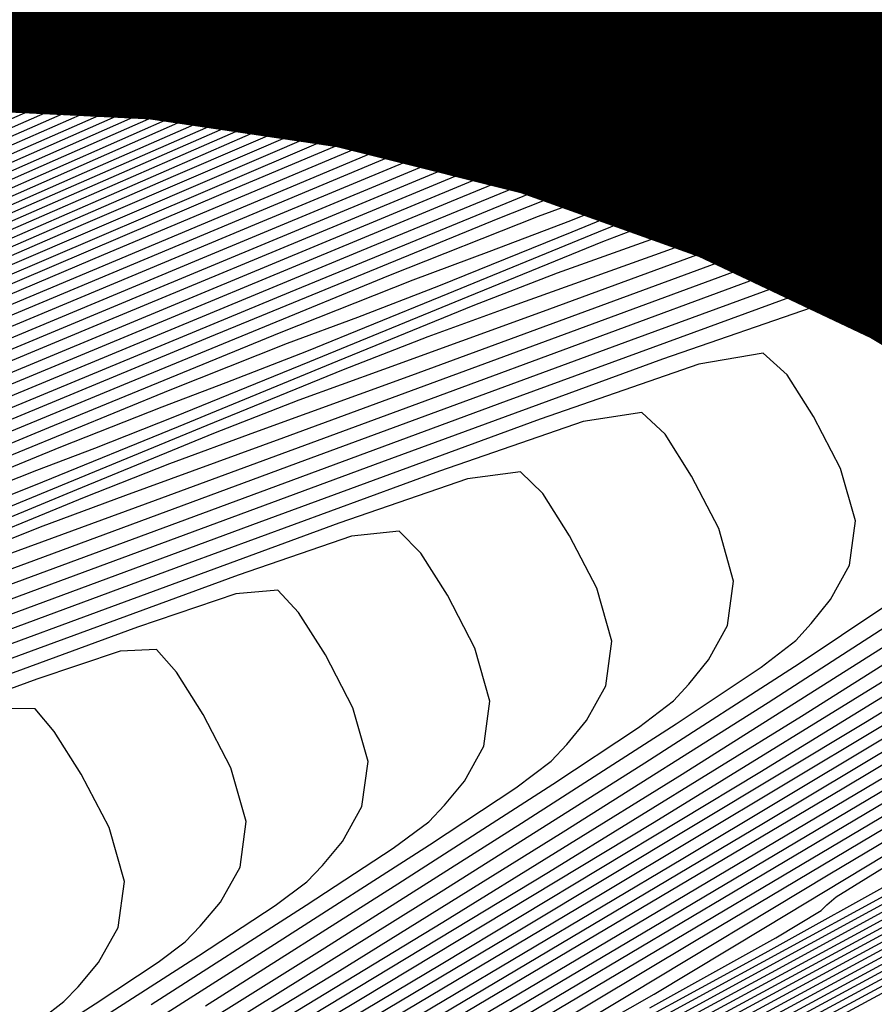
# Model space of a CAD drawing. Extents: x 3249832 to 3255657, y 13789405 to 13793316.
# Tile 405 of 656: x 3254715.19 to 3254718.51, y 13790591.9 to 13790595.73. Entities that reach past the tile are written whole.
import ezdxf

# ---------------------------------------------------------------- set-up
doc = ezdxf.new("R2010")
doc.units = 0
doc.header["$LTSCALE"] = 100
doc.header["$MEASUREMENT"] = 0
for name, color, linetype in [('GRATIO_CON', 10, 'CONTINUOUS'), ('GRATIO_ICON', 7, 'CONTINUOUS'), ('TARGETS_EAST', 7, 'CONTINUOUS')]:
    doc.layers.add(name, color=color, linetype=linetype)

# ---------------------------------------------------------------- blocks, each defined once
blk = doc.blocks.new('Gratio_032316_contours')
at = {"layer": 'GRATIO_CON', "color": 1, "linetype": 'Continuous', "flags": 128}
for points in [[(3254729.3867, 13790601.9249), (3254726.926, 13790600.8474), (3254724.0059, 13790599.565), (3254720.5062, 13790598.0309), (3254716.9917, 13790596.4925), (3254714.199, 13790595.2705), (3254712.6606, 13790594.5966), (3254712.094, 13790594.3478), (3254712.0129, 13790594.312), (3254712.0123, 13790594.3125), (3254712.011, 13790594.3135), (3254712.009, 13790594.3143), (3254711.9683, 13790594.2937), (3254711.6978, 13790594.148), (3254710.9687, 13790593.7529), (3254710.9687, 13790593.7529), (3254709.6666, 13790593.0461), (3254708.1362, 13790592.2132), (3254706.837, 13790591.5019), (3254706.0089, 13790591.0407), (3254705.0153, 13790590.4822), (3254703, 13790589.3596)], [(3254728.8, 13790601.6338), (3254726.3515, 13790600.5616), (3254723.4953, 13790599.307), (3254720.1238, 13790597.829), (3254716.7651, 13790596.3587), (3254714.1065, 13790595.195), (3254712.6433, 13790594.5537), (3254712.1044, 13790594.3166), (3254712.0273, 13790594.2825), (3254712.0265, 13790594.2832), (3254712.0249, 13790594.2845), (3254712.0228, 13790594.2857), (3254711.986, 13790594.2676), (3254711.7444, 13790594.1376), (3254711.0932, 13790593.7848), (3254711.0932, 13790593.7848), (3254709.9307, 13790593.1537), (3254708.5643, 13790592.4101), (3254707.4043, 13790591.775), (3254706.653, 13790591.3566), (3254705.6817, 13790590.8115), (3254703.6541, 13790589.6833)], [(3254727.6266, 13790601.0515), (3254725.2025, 13790599.99), (3254722.4739, 13790598.7911), (3254719.3589, 13790597.4252), (3254716.312, 13790596.091), (3254713.9215, 13790595.0442), (3254712.6087, 13790594.4678), (3254712.1253, 13790594.2544), (3254712.0561, 13790594.2234), (3254712.0547, 13790594.2244), (3254712.0525, 13790594.2265), (3254712.0498, 13790594.2283), (3254712.0498, 13790594.2283), (3254712.0212, 13790594.2151), (3254711.8372, 13790594.1165), (3254711.3423, 13790593.8485), (3254710.4587, 13790593.3689), (3254709.4204, 13790592.8038), (3254708.5389, 13790592.3212), (3254707.9411, 13790591.9884), (3254707.0145, 13790591.4702), (3254704.9622, 13790590.3305), (3254701.3338, 13790588.3229)], [(3254729.3892, 13790601.7773), (3254727.0398, 13790600.7603), (3254724.6281, 13790599.7042), (3254721.9633, 13790598.5332), (3254718.9765, 13790597.2233), (3254716.0854, 13790595.9571), (3254713.829, 13790594.9687), (3254712.5914, 13790594.4249), (3254712.1358, 13790594.2232), (3254712.0705, 13790594.1939), (3254712.0691, 13790594.1951), (3254712.0666, 13790594.1975), (3254712.0638, 13790594.1998), (3254712.0392, 13790594.189), (3254711.8839, 13790594.1061), (3254711.4669, 13790593.8804), (3254711.4669, 13790593.8804), (3254710.7228, 13790593.4765), (3254709.8485, 13790593.0007), (3254709.1062, 13790592.5943), (3254708.5851, 13790592.3043), (3254707.681, 13790591.7995), (3254705.6162, 13790590.6541), (3254701.9588, 13790588.6311)], [(3254728.8165, 13790601.4922), (3254726.4531, 13790600.4692), (3254724.0536, 13790599.4184), (3254721.4526, 13790598.2752), (3254718.5941, 13790597.0214), (3254715.8588, 13790595.8233), (3254713.7365, 13790594.8933), (3254712.574, 13790594.382), (3254712.1462, 13790594.1921), (3254712.0848, 13790594.1643), (3254712.0829, 13790594.1657), (3254712.08, 13790594.1684), (3254712.0769, 13790594.1711), (3254712.0564, 13790594.1627), (3254711.9301, 13790594.0955), (3254711.5913, 13790593.9122), (3254711.5913, 13790593.9122), (3254710.9868, 13790593.5841), (3254710.2765, 13790593.1975), (3254709.6735, 13790592.8674), (3254709.2292, 13790592.6203), (3254708.3474, 13790592.1289), (3254706.2703, 13790590.9778), (3254702.5839, 13790588.9394)], [(3254725.8664, 13790600.178), (3254723.4791, 13790599.1326), (3254720.9419, 13790598.0173), (3254718.2117, 13790596.8195), (3254715.6322, 13790595.6894), (3254713.644, 13790594.8178), (3254712.5568, 13790594.339), (3254712.157, 13790594.1606), (3254712.1002, 13790594.1338), (3254712.0995, 13790594.134), (3254712.0977, 13790594.1359), (3254712.0955, 13790594.1384), (3254712.0932, 13790594.1407), (3254712.0909, 13790594.1426), (3254712.0888, 13790594.1438), (3254712.0733, 13790594.1369), (3254711.9763, 13790594.085), (3254711.7157, 13790593.944)], [(3254724.693, 13790599.5957), (3254722.3301, 13790598.5609), (3254719.9206, 13790597.5014), (3254717.4469, 13790596.4157), (3254715.179, 13790595.4217), (3254713.459, 13790594.667), (3254712.5222, 13790594.2531), (3254712.1781, 13790594.0981), (3254712.1297, 13790594.0737), (3254712.1295, 13790594.0732), (3254712.128, 13790594.0747), (3254712.1254, 13790594.0773), (3254712.1165, 13790594.0775), (3254712.0747, 13790594.0599), (3254711.968, 13790594.006), (3254711.7806, 13790593.9065), (3254711.5615, 13790593.7882), (3254711.3758, 13790593.6868), (3254711.3758, 13790593.6868), (3254711.1614, 13790593.568), (3254710.3466, 13790593.1169), (3254708.2325, 13790591.9486), (3254704.459, 13790589.8642), (3254700.0222, 13790587.4082)], [(3254726.5259, 13790600.3518), (3254724.1062, 13790599.3046), (3254721.7556, 13790598.2751), (3254719.4099, 13790597.2434), (3254717.0644, 13790596.2138), (3254714.9524, 13790595.2878), (3254713.3665, 13790594.5915), (3254712.5049, 13790594.2102), (3254712.1887, 13790594.0668), (3254712.1445, 13790594.0437), (3254712.1445, 13790594.0428), (3254712.1431, 13790594.044), (3254712.1402, 13790594.0467), (3254712.1348, 13790594.0496), (3254712.121, 13790594.0481), (3254712.0917, 13790594.0371), (3254712.0917, 13790594.0371), (3254712.0437, 13790594.0138), (3254711.9888, 13790593.9849), (3254711.9428, 13790593.9599), (3254711.8053, 13790593.8839)], [(3254728.4581, 13790601.1322), (3254725.9533, 13790600.0668), (3254723.5195, 13790599.0134), (3254721.1811, 13790597.9893), (3254718.8992, 13790596.9855), (3254716.682, 13790596.0119), (3254714.7258, 13790595.154), (3254713.274, 13790594.5161), (3254712.4875, 13790594.1673), (3254712.1986, 13790594.0362), (3254712.1568, 13790594.0159), (3254712.154, 13790594.0172), (3254712.1496, 13790594.0208), (3254712.1454, 13790594.025), (3254712.1454, 13790594.025), (3254712.1424, 13790594.0282), (3254712.1406, 13790594.0302), (3254712.1397, 13790594.0313), (3254712.0294, 13790593.9709), (3254711.2596, 13790593.5459), (3254709.1704, 13790592.3925), (3254705.4322, 13790590.3282), (3254701.0369, 13790587.8958)], [(3254727.9043, 13790600.8552), (3254725.3806, 13790599.7817), (3254722.9328, 13790598.7223), (3254720.6067, 13790597.7035), (3254718.3886, 13790596.7275), (3254716.2996, 13790595.81), (3254714.4992, 13790595.0201), (3254713.1815, 13790594.4407), (3254712.4703, 13790594.1244), (3254712.2093, 13790594.0047), (3254712.1722, 13790593.9853), (3254712.1704, 13790593.9856), (3254712.1669, 13790593.9885), (3254712.1629, 13790593.9927), (3254712.1629, 13790593.9927), (3254712.1592, 13790593.9971), (3254712.1562, 13790594.0008), (3254712.1542, 13790594.0033), (3254712.0466, 13790593.9452), (3254711.2994, 13790593.5325), (3254709.272, 13790592.4126), (3254705.6441, 13790590.4089), (3254701.3784, 13790588.0481)], [(3254729.1474, 13790601.2807), (3254726.7967, 13790600.3012), (3254724.2353, 13790599.2115), (3254721.7594, 13790598.14), (3254719.4577, 13790597.1319), (3254717.3672, 13790596.2116), (3254715.5348, 13790595.4061), (3254714.0461, 13790594.7524), (3254712.9965, 13790594.2898), (3254712.4356, 13790594.0386), (3254712.2297, 13790593.9434), (3254712.1993, 13790593.9293), (3254712.195, 13790593.9336), (3254712.1891, 13790593.9407), (3254712.1839, 13790593.9467), (3254712.1839, 13790593.9467), (3254712.0812, 13790593.8936), (3254711.3791, 13790593.5056), (3254709.4751, 13790592.4528), (3254706.0678, 13790590.5702), (3254702.0613, 13790588.3526)], [(3254728.6107, 13790601.0112), (3254726.2429, 13790600.0242), (3254723.6627, 13790598.9264), (3254721.1727, 13790597.8488), (3254718.8832, 13790596.846), (3254716.8566, 13790595.9536), (3254715.1524, 13790595.2042), (3254713.8195, 13790594.6186), (3254712.9039, 13790594.2144), (3254712.4183, 13790593.9958), (3254712.2402, 13790593.9124), (3254712.2137, 13790593.9002), (3254712.2092, 13790593.9051), (3254712.203, 13790593.913), (3254712.1976, 13790593.9195), (3254712.1976, 13790593.9195), (3254712.0982, 13790593.8681), (3254711.4189, 13790593.4922), (3254709.5766, 13790592.4729), (3254706.2796, 13790590.6509), (3254702.4028, 13790588.5048)], [(3254728.0741, 13790600.7417), (3254725.689, 13790599.7472), (3254723.09, 13790598.6413), (3254720.5859, 13790597.5577), (3254718.3087, 13790596.5602), (3254716.3459, 13790595.6957), (3254714.7699, 13790595.0024), (3254713.5927, 13790594.485), (3254712.811, 13790594.1398), (3254712.4001, 13790593.9549), (3254712.2492, 13790593.8846), (3254712.2264, 13790593.8747), (3254712.222, 13790593.8798), (3254712.216, 13790593.8873), (3254712.2109, 13790593.8932), (3254712.2109, 13790593.8932), (3254712.115, 13790593.8429), (3254711.4587, 13790593.4788), (3254709.6782, 13790592.493), (3254706.4915, 13790590.7315), (3254702.7443, 13790588.6571)], [(3254727.5374, 13790600.4722), (3254725.1352, 13790599.4702), (3254722.5174, 13790598.3563), (3254719.9992, 13790597.2665), (3254717.7342, 13790596.2744), (3254715.8352, 13790595.4377), (3254714.3875, 13790594.8005), (3254713.366, 13790594.3514), (3254712.7181, 13790594.0653), (3254712.3818, 13790593.9141), (3254712.2583, 13790593.8567), (3254712.2392, 13790593.8493), (3254712.2347, 13790593.8544), (3254712.2289, 13790593.8616), (3254712.2242, 13790593.8669), (3254712.2242, 13790593.8669), (3254712.1318, 13790593.8176), (3254711.4985, 13790593.4654), (3254709.7798, 13790592.5131), (3254706.7034, 13790590.8122), (3254703.0858, 13790588.8094)], [(3254728.3201, 13790600.6841), (3254726.4641, 13790599.9332), (3254724.0276, 13790598.9161), (3254721.3721, 13790597.7861), (3254718.8258, 13790596.6842), (3254716.5852, 13790595.7028), (3254714.8139, 13790594.9218), (3254713.6227, 13790594.3967), (3254712.9126, 13790594.0842), (3254712.5323, 13790593.9163), (3254712.3454, 13790593.8323), (3254712.2764, 13790593.801), (3254712.2646, 13790593.7983), (3254712.2603, 13790593.8037), (3254712.2549, 13790593.8102), (3254712.2508, 13790593.8143), (3254712.2508, 13790593.8143), (3254712.1655, 13790593.7672), (3254711.5781, 13790593.4387), (3254709.9829, 13790592.5533), (3254707.1271, 13790590.9735), (3254703.7687, 13790589.1139)], [(3254727.7962, 13790600.4207), (3254725.9274, 13790599.6638), (3254723.4738, 13790598.6391), (3254720.7994, 13790597.501), (3254718.2391, 13790596.3931), (3254716.0108, 13790595.417), (3254714.3032, 13790594.6639), (3254713.2402, 13790594.1949), (3254712.6859, 13790593.9506), (3254712.4394, 13790593.8418), (3254712.3272, 13790593.7915), (3254712.2854, 13790593.7731), (3254712.2774, 13790593.7728), (3254712.273, 13790593.7783), (3254712.2679, 13790593.7845), (3254712.2641, 13790593.788), (3254712.2641, 13790593.788), (3254712.1824, 13790593.742), (3254711.6179, 13790593.4253), (3254710.0844, 13790592.5734), (3254707.339, 13790591.0542), (3254704.1102, 13790589.2662)], [(3254727.2723, 13790600.1574), (3254725.3908, 13790599.3943), (3254722.92, 13790598.3621), (3254720.2268, 13790597.2159), (3254717.6524, 13790596.1019), (3254715.4363, 13790595.1312), (3254713.7925, 13790594.4059), (3254712.8578, 13790593.993), (3254712.4592, 13790593.817), (3254712.3465, 13790593.7673), (3254712.309, 13790593.7506), (3254712.2944, 13790593.7453), (3254712.2901, 13790593.7474), (3254712.2858, 13790593.753), (3254712.2809, 13790593.7588), (3254712.2774, 13790593.7617), (3254712.2774, 13790593.7617), (3254712.1992, 13790593.7168), (3254711.6576, 13790593.4119), (3254710.186, 13790592.5935), (3254707.5508, 13790591.1348), (3254704.4517, 13790589.4184), (3254701.8214, 13790587.9539)], [(3254727.8072, 13790600.2934), (3254726.7484, 13790599.8941), (3254724.8561, 13790599.1257), (3254722.3819, 13790598.0921), (3254719.7073, 13790596.9544), (3254717.1838, 13790595.8632), (3254715.044, 13790594.9278), (3254713.4912, 13790594.2469), (3254712.6507, 13790593.8829), (3254712.338, 13790593.7523), (3254712.2908, 13790593.7353), (3254712.2908, 13790593.7353), (3254712.2161, 13790593.6915), (3254711.6974, 13790593.3986), (3254710.2876, 13790592.6136), (3254707.7627, 13790591.2155), (3254704.7932, 13790589.5707), (3254702.2728, 13790588.1673)], [(3254711.0342, 13790588.2107), (3254712.848, 13790589.0282), (3254713.8626, 13790589.4836), (3254714.2375, 13790589.6496), (3254714.2922, 13790589.6718), (3254714.293, 13790589.6713), (3254714.2932, 13790589.672), (3254714.293, 13790589.6734), (3254714.3639, 13790589.7134), (3254714.8627, 13790589.9839), (3254716.2175, 13790590.7153), (3254718.6422, 13790592.0233), (3254721.4936, 13790593.5648), (3254723.9139, 13790594.8821), (3254725.2601, 13790595.6311), (3254725.7478, 13790595.9238), (3254725.8071, 13790595.9858), (3254725.8329, 13790596.0265), (3254726.0783, 13790596.1906), (3254726.7608, 13790596.6063), (3254728.0035, 13790597.3473)], [(3254727.2696, 13790599.9349), (3254726.7726, 13790599.7752), (3254725.7006, 13790599.3675), (3254723.7906, 13790598.5902), (3254721.3374, 13790597.5659), (3254718.7749, 13790596.4783), (3254716.4834, 13790595.4901), (3254714.6282, 13790594.6806), (3254713.3211, 13790594.1082), (3254712.6186, 13790593.805), (3254712.357, 13790593.6966), (3254712.3175, 13790593.6822), (3254712.3175, 13790593.6822), (3254712.2498, 13790593.6409), (3254711.777, 13790593.3718), (3254710.4907, 13790592.6538), (3254708.1864, 13790591.3768), (3254705.4761, 13790589.8752), (3254703.1757, 13790588.5943)], [(3254711.2368, 13790588.3277), (3254712.9321, 13790589.0915), (3254713.8805, 13790589.5167), (3254714.2311, 13790589.6714), (3254714.2825, 13790589.6917), (3254714.2833, 13790589.691), (3254714.2835, 13790589.6916), (3254714.2832, 13790589.6932), (3254714.3505, 13790589.7321), (3254714.8263, 13790589.9911), (3254716.1192, 13790590.69), (3254718.4336, 13790591.9389), (3254721.1552, 13790593.4105), (3254723.4655, 13790594.6679), (3254724.7505, 13790595.3829), (3254725.216, 13790595.6623), (3254725.2727, 13790595.7215), (3254725.2992, 13790595.7614), (3254725.5467, 13790595.9259), (3254726.2342, 13790596.344), (3254727.4856, 13790597.0898)], [(3254727.0807, 13790599.7752), (3254726.7549, 13790599.6786), (3254726.2553, 13790599.5161), (3254725.1767, 13790599.1041), (3254723.2579, 13790598.3224), (3254720.8151, 13790597.3029), (3254718.3087, 13790596.2403), (3254716.1333, 13790595.3034), (3254714.4209, 13790594.5562), (3254713.238, 13790594.0364), (3254712.6066, 13790593.7608), (3254712.3723, 13790593.6619), (3254712.3364, 13790593.6517), (3254712.3332, 13790593.6561), (3254712.3307, 13790593.6587), (3254712.3297, 13790593.6577), (3254712.3297, 13790593.6577), (3254712.2663, 13790593.6163), (3254711.8167, 13790593.3585), (3254710.5922, 13790592.6739), (3254708.3983, 13790591.4575), (3254705.8176, 13790590.0275), (3254703.6272, 13790588.8077)], [(3254711.4395, 13790588.4447), (3254713.0162, 13790589.1548), (3254713.8984, 13790589.5498), (3254714.2247, 13790589.6931), (3254714.2727, 13790589.7115), (3254714.2736, 13790589.7106), (3254714.2738, 13790589.7113), (3254714.2733, 13790589.7131), (3254714.3371, 13790589.7508), (3254714.7899, 13790589.9983), (3254716.0209, 13790590.6647), (3254718.2249, 13790591.8545), (3254720.8169, 13790593.2562), (3254723.0171, 13790594.4537), (3254724.241, 13790595.1347), (3254724.6843, 13790595.4008), (3254724.7383, 13790595.4571), (3254724.7655, 13790595.4964), (3254725.0151, 13790595.6612), (3254725.7076, 13790596.0816), (3254726.9676, 13790596.8322), (3254728.5365, 13790597.765)], [(3254727.5778, 13790599.9064), (3254727.0341, 13790599.6935), (3254726.5674, 13790599.5209), (3254726.2401, 13790599.4223), (3254725.738, 13790599.257), (3254724.6527, 13790598.8408), (3254722.7252, 13790598.0547), (3254720.2928, 13790597.0398), (3254717.8425, 13790596.0023), (3254715.783, 13790595.117), (3254714.2124, 13790594.4333), (3254713.151, 13790593.9696), (3254712.5865, 13790593.7271), (3254712.376, 13790593.6409), (3254712.3443, 13790593.6291), (3254712.3443, 13790593.6291), (3254712.2835, 13790593.5903), (3254711.8566, 13790593.345), (3254710.6938, 13790592.694), (3254708.6101, 13790591.5381), (3254706.1591, 13790590.1797), (3254704.0786, 13790589.0212)], [(3254711.6421, 13790588.5617), (3254713.1003, 13790589.2181), (3254713.9163, 13790589.583), (3254714.2181, 13790589.7156), (3254714.262, 13790589.7338), (3254714.3233, 13790589.7689), (3254714.7534, 13790590.0048), (3254715.9226, 13790590.6389), (3254718.0162, 13790591.77), (3254720.4786, 13790593.1018), (3254722.5688, 13790594.2395), (3254723.7314, 13790594.8864), (3254724.1526, 13790595.1392), (3254724.2039, 13790595.1927), (3254724.2319, 13790595.2313), (3254724.4835, 13790595.3964), (3254725.181, 13790595.8192), (3254726.4497, 13790596.5747), (3254728.0292, 13790597.5137)], [(3254727.5381, 13790599.8339), (3254727.0707, 13790599.656), (3254726.5235, 13790599.4412), (3254726.0541, 13790599.2667), (3254725.7253, 13790599.166), (3254725.2207, 13790598.9979), (3254724.1288, 13790598.5775), (3254722.1925, 13790597.787), (3254719.7706, 13790596.7767), (3254717.3762, 13790595.7642), (3254715.4328, 13790594.9304), (3254714.0045, 13790594.3097), (3254713.066, 13790593.9002), (3254712.5704, 13790593.6882), (3254712.3855, 13790593.613), (3254712.3576, 13790593.6025), (3254712.3576, 13790593.6025), (3254712.3004, 13790593.565), (3254711.8964, 13790593.3317), (3254710.7953, 13790592.7141), (3254708.822, 13790591.6188), (3254706.5006, 13790590.332), (3254704.5301, 13790589.2347), (3254703.4347, 13790588.6126)], [(3254710.6116, 13790588.1491), (3254712.0475, 13790588.7957), (3254713.2684, 13790589.3447), (3254713.952, 13790589.6492), (3254714.2052, 13790589.7594), (3254714.2421, 13790589.7746), (3254714.2965, 13790589.807), (3254714.6806, 13790590.0196), (3254715.7261, 13790590.5884), (3254717.5989, 13790591.6012), (3254719.8019, 13790592.7932), (3254721.6721, 13790593.8111), (3254722.7123, 13790594.39), (3254723.0892, 13790594.6161), (3254723.135, 13790594.664), (3254723.1645, 13790594.7011), (3254723.4204, 13790594.867), (3254724.1278, 13790595.2945), (3254725.4139, 13790596.0596), (3254727.0147, 13790597.011), (3254728.5684, 13790597.9409)], [(3254723.081, 13790598.0508), (3254721.127, 13790597.2515), (3254718.726, 13790596.2506), (3254716.4438, 13790595.2882), (3254714.7324, 13790594.5572), (3254713.5887, 13790594.0625), (3254712.8959, 13790593.7616), (3254712.5383, 13790593.6104), (3254712.4044, 13790593.5578), (3254712.384, 13790593.551), (3254712.384, 13790593.551), (3254712.3849, 13790593.5465), (3254712.3876, 13790593.5383), (3254712.3905, 13790593.5298), (3254712.3409, 13790593.495), (3254711.9807, 13790593.2917), (3254711.0007, 13790592.7482)], [(3254710.9539, 13790588.3291), (3254712.2501, 13790588.9128), (3254713.3525, 13790589.408), (3254713.9699, 13790589.6823), (3254714.1988, 13790589.7813), (3254714.2321, 13790589.795), (3254714.2831, 13790589.826), (3254714.6442, 13790590.027), (3254715.6278, 13790590.5632), (3254717.3902, 13790591.5169), (3254719.4636, 13790592.6388), (3254721.2237, 13790593.597), (3254722.2028, 13790594.1417), (3254722.5575, 13790594.3546), (3254722.6006, 13790594.3997), (3254722.6308, 13790594.436), (3254722.8888, 13790594.6023), (3254723.6012, 13790595.0322), (3254724.896, 13790595.8021), (3254726.5075, 13790596.7597), (3254728.0715, 13790597.6957)], [(3254722.5571, 13790597.7875), (3254720.5943, 13790596.9837), (3254718.2038, 13790595.9875), (3254715.9776, 13790595.0502), (3254714.3822, 13790594.3706), (3254713.3809, 13790593.9386), (3254712.8112, 13790593.6914), (3254712.5229, 13790593.5695), (3254712.415, 13790593.527), (3254712.3986, 13790593.5211), (3254712.3996, 13790593.5167), (3254712.4021, 13790593.5091), (3254712.4048, 13790593.5011), (3254712.4048, 13790593.5011), (3254712.3583, 13790593.4683), (3254712.0208, 13790593.2775), (3254711.1023, 13790592.768)], [(3254711.2961, 13790588.5092), (3254712.4528, 13790589.0298), (3254713.4366, 13790589.4712), (3254713.9878, 13790589.7154), (3254714.1923, 13790589.8032), (3254714.2222, 13790589.8154), (3254714.2697, 13790589.8451), (3254714.6078, 13790590.0344), (3254715.5295, 13790590.5379), (3254717.1816, 13790591.4325), (3254719.1252, 13790592.4845), (3254720.7754, 13790593.3828), (3254721.6932, 13790593.8935), (3254722.0257, 13790594.0931), (3254722.0662, 13790594.1353), (3254722.0971, 13790594.1709), (3254722.3572, 13790594.3376), (3254723.0746, 13790594.7698), (3254724.3781, 13790595.5445), (3254726.0003, 13790596.5084), (3254727.5746, 13790597.4506)], [(3254722.0332, 13790597.5242), (3254720.0616, 13790596.716), (3254717.6815, 13790595.7244), (3254715.5114, 13790594.8121), (3254714.032, 13790594.184), (3254713.1731, 13790593.8147), (3254712.7265, 13790593.6211), (3254712.5076, 13790593.5286), (3254712.4256, 13790593.4961), (3254712.4132, 13790593.491), (3254712.4143, 13790593.4867), (3254712.4166, 13790593.4797), (3254712.419, 13790593.4723), (3254712.419, 13790593.4723), (3254712.3757, 13790593.4417), (3254712.0608, 13790593.2634), (3254711.204, 13790592.7878)], [(3254711.6384, 13790588.6892), (3254712.6554, 13790589.1468), (3254713.5205, 13790589.5348), (3254714.0054, 13790589.749), (3254714.1854, 13790589.826), (3254714.2117, 13790589.8368), (3254714.2558, 13790589.865), (3254714.5711, 13790590.0423), (3254715.4311, 13790590.5129), (3254716.9729, 13790591.3482), (3254718.7869, 13790592.3302), (3254720.327, 13790593.1686), (3254721.1837, 13790593.6453), (3254721.494, 13790593.8315), (3254721.5318, 13790593.871), (3254721.5634, 13790593.9058), (3254721.8256, 13790594.0729), (3254722.548, 13790594.5074), (3254723.8602, 13790595.287), (3254725.493, 13790596.2571), (3254727.0777, 13790597.2054), (3254728.3144, 13790597.9592)], [(3254722.6342, 13790597.7024), (3254721.5093, 13790597.2609), (3254719.5289, 13790596.4483), (3254717.1592, 13790595.4614), (3254715.0452, 13790594.5741), (3254713.6819, 13790593.9974), (3254712.9654, 13790593.6909), (3254712.642, 13790593.551), (3254712.4926, 13790593.488), (3254712.4364, 13790593.4667), (3254712.4271, 13790593.4656), (3254712.4261, 13790593.4667), (3254712.426, 13790593.466), (3254712.4268, 13790593.4629), (3254712.4287, 13790593.4573), (3254712.431, 13790593.4503), (3254712.4333, 13790593.4435), (3254712.4333, 13790593.4435), (3254712.3931, 13790593.415), (3254712.1009, 13790593.2493), (3254711.3057, 13790592.8075)], [(3254711.6958, 13790588.7676), (3254712.3229, 13790589.0493), (3254713.0605, 13790589.3812), (3254713.688, 13790589.6626), (3254714.0396, 13790589.818), (3254714.1701, 13790589.874), (3254714.189, 13790589.8825), (3254714.2266, 13790589.9073), (3254714.4967, 13790590.0599), (3254715.2338, 13790590.4636), (3254716.5553, 13790591.1798), (3254718.1102, 13790592.0216), (3254719.4303, 13790592.7402), (3254720.1646, 13790593.1488), (3254720.4306, 13790593.3085), (3254720.463, 13790593.3423), (3254720.496, 13790593.3757), (3254720.7625, 13790593.5434), (3254721.4948, 13790593.9827), (3254722.8243, 13790594.7719), (3254724.4785, 13790595.7544), (3254726.0838, 13790596.715), (3254727.3367, 13790597.4786)], [(3254722.122, 13790597.3717), (3254721.5996, 13790597.1842), (3254720.4615, 13790596.7342), (3254718.4634, 13790595.9128), (3254716.1145, 13790594.9352), (3254714.1123, 13790594.0981), (3254712.9806, 13790593.6242), (3254712.5486, 13790593.4422), (3254712.4719, 13790593.4073), (3254712.4627, 13790593.3986), (3254712.4607, 13790593.3917), (3254712.4619, 13790593.386), (3254712.4619, 13790593.386), (3254712.4279, 13790593.3616), (3254712.181, 13790593.221), (3254711.509, 13790592.8471)], [(3254711.8193, 13790588.8521), (3254712.1568, 13790589.001), (3254712.6652, 13790589.2294), (3254713.2631, 13790589.4984), (3254713.7717, 13790589.7265), (3254714.0568, 13790589.8525), (3254714.1625, 13790589.8981), (3254714.1776, 13790589.9054), (3254714.212, 13790589.9285), (3254714.4595, 13790590.0687), (3254715.1352, 13790590.439), (3254716.3465, 13790591.0956), (3254717.7718, 13790591.8673), (3254718.9819, 13790592.526), (3254719.655, 13790592.9006), (3254719.8989, 13790593.0469), (3254719.9286, 13790593.0779), (3254719.9623, 13790593.1106), (3254720.2309, 13790593.2787), (3254720.9682, 13790593.7204), (3254722.3064, 13790594.5144)], [(3254722.4392, 13790597.4231), (3254721.9479, 13790597.2327), (3254721.6104, 13790597.1167), (3254721.1072, 13790596.9355), (3254720.0215, 13790596.506), (3254718.1173, 13790595.7231), (3254715.8817, 13790594.7929), (3254713.9827, 13790593.9998), (3254712.9212, 13790593.5569), (3254712.5296, 13790593.3945), (3254712.4729, 13790593.3721), (3254712.4722, 13790593.3724), (3254712.472, 13790593.3712), (3254712.4727, 13790593.3678), (3254712.4421, 13790593.344), (3254712.219, 13790593.2127), (3254711.6098, 13790592.8695)], [(3254717.4335, 13790591.713), (3254718.5336, 13790592.3118), (3254719.1455, 13790592.6523), (3254719.3672, 13790592.7854), (3254719.3941, 13790592.8136), (3254719.4286, 13790592.8455), (3254719.6993, 13790593.014), (3254720.4416, 13790593.458), (3254721.7885, 13790594.2568), (3254723.4641, 13790595.2518)], [(3254722.5068, 13790597.403), (3254721.9287, 13790597.1709), (3254721.4346, 13790596.9785), (3254721.0993, 13790596.8619), (3254720.6192, 13790596.6887), (3254719.5964, 13790596.284), (3254717.8041, 13790595.5472), (3254715.6997, 13790594.672), (3254713.9119, 13790593.9261), (3254712.9121, 13790593.5106), (3254712.5426, 13790593.3593), (3254712.4885, 13790593.3395), (3254712.4875, 13790593.3405), (3254712.4872, 13790593.3397), (3254712.4877, 13790593.3367), (3254712.4602, 13790593.3153), (3254712.2595, 13790593.1972), (3254711.7116, 13790592.8887)], [(3254717.0951, 13790591.5587), (3254718.0852, 13790592.0977), (3254718.6359, 13790592.4041), (3254718.8354, 13790592.5238), (3254718.8597, 13790592.5492), (3254718.8949, 13790592.5804), (3254719.1677, 13790592.7493), (3254719.915, 13790593.1956), (3254721.2706, 13790593.9993), (3254722.9568, 13790595.0005)], [(3254727.3499, 13790599.0422), (3254726.7919, 13790598.8668), (3254725.8116, 13790598.5182), (3254724.6621, 13790598.1005), (3254723.6836, 13790597.7483), (3254723.1173, 13790597.5558), (3254722.8065, 13790597.4577), (3254722.4956, 13790597.3483), (3254721.9997, 13790597.1527), (3254721.4181, 13790596.9186), (3254720.9213, 13790596.7243), (3254720.5882, 13790596.6071), (3254720.1312, 13790596.4418), (3254719.1713, 13790596.0621), (3254717.4909, 13790595.3712), (3254715.5177, 13790594.551), (3254713.841, 13790593.8524), (3254712.9027, 13790593.464), (3254712.5553, 13790593.3227), (3254712.5045, 13790593.3028), (3254712.4788, 13790593.2858), (3254712.3001, 13790593.1817), (3254711.8135, 13790592.9079)], [(3254710.6526, 13790588.5097), (3254712.5361, 13790589.311), (3254713.6003, 13790589.7646), (3254714.0192, 13790589.944), (3254714.1067, 13790589.9827), (3254714.1252, 13790589.9923), (3254714.1317, 13790589.9975), (3254714.1318, 13790590.0009), (3254714.1532, 13790590.0168), (3254714.3106, 13790590.1061), (3254714.7405, 13790590.3415), (3254715.5114, 13790590.7592), (3254716.418, 13790591.2508), (3254717.1871, 13790591.6716), (3254717.6537, 13790591.9363), (3254718.0869, 13790592.1972), (3254718.864, 13790592.6662), (3254720.2354, 13790593.4828), (3254721.9424, 13790594.4976), (3254723.5992, 13790595.4892)], [(3254722.1147, 13790597.0652), (3254721.8011, 13790596.9637), (3254721.4871, 13790596.8511), (3254720.9854, 13790596.652), (3254720.397, 13790596.4141), (3254719.8948, 13790596.2158), (3254719.566, 13790596.0976), (3254719.1551, 13790595.9481), (3254718.321, 13790595.6181), (3254716.8644, 13790595.0194), (3254715.1539, 13790594.309), (3254713.6997, 13790593.7052), (3254712.8847, 13790593.3715), (3254712.5816, 13790593.2526), (3254712.5358, 13790593.2387), (3254712.5153, 13790593.2279), (3254712.3812, 13790593.1508), (3254712.0173, 13790592.9462), (3254712.0173, 13790592.9462), (3254711.3653, 13790592.584)], [(3254710.9237, 13790588.6627), (3254712.714, 13790589.4234), (3254713.7035, 13790589.8436), (3254714.0684, 13790589.9979), (3254714.1209, 13790590.0199), (3254714.1211, 13790590.0207), (3254714.1208, 13790590.0224), (3254714.1202, 13790590.025), (3254714.1385, 13790590.0387), (3254714.2733, 13790590.1153), (3254714.6419, 13790590.317), (3254715.3026, 13790590.675), (3254716.0797, 13790591.0964), (3254716.739, 13790591.4571), (3254717.1449, 13790591.6875), (3254717.5578, 13790591.9357), (3254718.3371, 13790592.4045), (3254719.7174, 13790593.2255), (3254721.4352, 13790594.2463), (3254723.1023, 13790595.244)], [(3254722.1892, 13790597.0186), (3254721.6134, 13790596.8199), (3254721.2983, 13790596.7167), (3254720.9828, 13790596.6026), (3254720.4783, 13790596.4017), (3254719.8865, 13790596.1618), (3254719.3815, 13790595.9615), (3254719.0549, 13790595.8428), (3254718.6671, 13790595.7013), (3254717.8959, 13790595.3961), (3254716.5512, 13790594.8435), (3254714.972, 13790594.1881), (3254713.629, 13790593.6316), (3254712.8756, 13790593.3253), (3254712.5947, 13790593.2176), (3254712.5512, 13790593.2066), (3254712.5335, 13790593.1989), (3254712.4217, 13790593.1354), (3254712.1191, 13790592.9654), (3254712.1191, 13790592.9654), (3254711.5773, 13790592.6644)], [(3254711.103, 13790588.7763), (3254712.7854, 13790589.4902), (3254713.715, 13790589.8834), (3254714.0585, 13790590.0267), (3254714.1085, 13790590.046), (3254714.1091, 13790590.0459), (3254714.109, 13790590.0471), (3254714.1085, 13790590.0492), (3254714.1237, 13790590.0606), (3254714.2361, 13790590.1244), (3254714.5432, 13790590.2925), (3254715.0938, 13790590.5908), (3254715.7415, 13790590.942), (3254716.2908, 13790591.2425), (3254716.636, 13790591.4386), (3254717.0288, 13790591.6743), (3254717.8102, 13790592.1428), (3254719.1994, 13790592.9681), (3254720.9279, 13790593.995), (3254722.6053, 13790594.9989)], [(3254722.6931, 13790597.1386), (3254721.691, 13790596.7754), (3254721.1121, 13790596.5745), (3254720.7956, 13790596.4697), (3254720.4786, 13790596.354), (3254719.9712, 13790596.1514), (3254719.376, 13790595.9096), (3254718.8682, 13790595.7073), (3254718.5438, 13790595.588), (3254718.179, 13790595.4544), (3254717.4707, 13790595.1741), (3254716.238, 13790594.6676), (3254714.79, 13790594.0671), (3254713.5582, 13790593.558), (3254712.8665, 13790593.2791), (3254712.6075, 13790593.1826), (3254712.5665, 13790593.1747), (3254712.5515, 13790593.17), (3254712.462, 13790593.12), (3254712.2209, 13790592.9847), (3254712.2209, 13790592.9847), (3254711.7893, 13790592.7447)], [(3254711.2823, 13790588.8899), (3254712.8569, 13790589.557), (3254713.7265, 13790589.9232), (3254714.0483, 13790590.0559), (3254714.0955, 13790590.0734), (3254714.1087, 13790590.081), (3254714.199, 13790590.1322), (3254714.4446, 13790590.2673), (3254714.8851, 13790590.5065), (3254715.4032, 13790590.7876), (3254715.8426, 13790591.028), (3254716.1271, 13790591.1898), (3254716.4997, 13790591.4128), (3254717.2833, 13790591.8811), (3254718.6814, 13790592.7108), (3254720.4207, 13790593.7437), (3254722.1084, 13790594.7537)], [(3254722.2009, 13790596.8981), (3254721.1929, 13790596.5321), (3254720.6108, 13790596.3292), (3254720.2929, 13790596.2227), (3254719.9743, 13790596.1054), (3254719.4641, 13790595.901), (3254718.8654, 13790595.6573), (3254718.355, 13790595.453), (3254718.0327, 13790595.3332), (3254717.691, 13790595.2076), (3254717.0456, 13790594.9521), (3254715.9248, 13790594.4916), (3254714.6081, 13790593.9461), (3254713.4875, 13790593.4844), (3254712.8573, 13790593.2329), (3254712.6204, 13790593.1477), (3254712.5818, 13790593.1427), (3254712.5694, 13790593.1412), (3254712.5024, 13790593.1046), (3254712.3227, 13790593.0039), (3254712.3227, 13790593.0039), (3254712.0012, 13790592.8252), (3254711.6231, 13790592.615)], [(3254711.641, 13790589.117), (3254712.9997, 13790589.6906), (3254713.7496, 13790590.0027), (3254714.0285, 13790590.1133), (3254714.0709, 13790590.125), (3254714.0788, 13790590.1265), (3254714.1244, 13790590.1512), (3254714.2473, 13790590.2187), (3254714.4675, 13790590.3382), (3254714.7266, 13790590.4788), (3254714.9463, 13790590.599), (3254715.1094, 13790590.6922), (3254715.4416, 13790590.8898), (3254716.2294, 13790591.3578), (3254717.6454, 13790592.1961), (3254719.4062, 13790593.2412), (3254721.1146, 13790594.2634), (3254722.448, 13790595.0757)], [(3254718.9658, 13790595.6083), (3254718.4499, 13790595.4004), (3254717.8443, 13790595.1528), (3254717.3284, 13790594.9446), (3254717.0105, 13790594.8236), (3254716.7149, 13790594.7139), (3254716.1953, 13790594.5081), (3254715.2985, 13790594.1396), (3254714.245, 13790593.7029)], [(3254711.8204, 13790589.2306), (3254713.0711, 13790589.7574), (3254713.7611, 13790590.0425), (3254714.0185, 13790590.142), (3254714.0586, 13790590.1507), (3254714.0638, 13790590.1492), (3254714.0871, 13790590.1607), (3254714.1487, 13790590.1943), (3254714.2588, 13790590.2541), (3254714.3883, 13790590.3244), (3254714.4982, 13790590.3845), (3254714.6006, 13790590.4434), (3254714.9126, 13790590.6283), (3254715.7025, 13790591.0961), (3254717.1273, 13790591.9387), (3254718.8989, 13790592.9899), (3254720.6176, 13790594.0182), (3254721.9591, 13790594.8354)], [(3254722.9578, 13790596.9885), (3254721.9302, 13790596.6182), (3254720.7242, 13790596.1766), (3254719.6984, 13790595.8024), (3254719.107, 13790595.5932), (3254718.7847, 13790595.4817), (3254718.4616, 13790595.3597), (3254717.9428, 13790595.15), (3254717.3338, 13790594.9005), (3254716.8151, 13790594.6903), (3254716.4994, 13790594.5688), (3254716.2269, 13790594.467), (3254715.7702, 13790594.2861), (3254714.9853, 13790593.9637), (3254714.0633, 13790593.5816), (3254713.2788, 13790593.2582), (3254712.8378, 13790593.082), (3254712.6714, 13790593.0238), (3254712.6422, 13790593.0246), (3254712.5799, 13790593.0014), (3254712.1833, 13790592.7752), (3254711.1187, 13790592.143)], [(3254710.5346, 13790588.7282), (3254711.9997, 13790589.3442), (3254713.1425, 13790589.8242), (3254713.8143, 13790590.1068), (3254714.3421, 13790590.3675), (3254715.1718, 13790590.8409), (3254716.6082, 13790591.6833), (3254718.3915, 13790592.7388), (3254720.1207, 13790593.773), (3254721.4703, 13790594.5951), (3254722.4167, 13790595.1871)], [(3254718.6057, 13790595.3479), (3254718.282, 13790595.2347), (3254717.9573, 13790595.1112), (3254717.4357, 13790594.8997), (3254716.8232, 13790594.6483), (3254716.3019, 13790594.4361), (3254715.9883, 13790594.314), (3254715.7389, 13790594.2202), (3254715.3451, 13790594.0642), (3254714.6721, 13790593.7877), (3254713.8815, 13790593.4604), (3254713.2087, 13790593.1836), (3254712.8301, 13790593.0336), (3254712.6868, 13790592.9848), (3254712.6611, 13790592.9866), (3254712.6549, 13790592.9965), (3254712.6493, 13790593.0051), (3254712.6452, 13790593.0112), (3254712.6452, 13790593.0112), (3254712.59, 13790592.9824), (3254712.2187, 13790592.7596), (3254711.2126, 13790592.1527)], [(3254710.8404, 13790588.896), (3254712.1788, 13790589.4581), (3254713.2132, 13790589.8922), (3254713.7825, 13790590.1247), (3254713.9958, 13790590.2042), (3254714.0299, 13790590.2095), (3254714.0707, 13790590.2289), (3254714.3424, 13790590.3887), (3254715.0785, 13790590.8241), (3254716.4126, 13790591.613), (3254718.0783, 13790592.6016), (3254719.7096, 13790593.5785), (3254721.0068, 13790594.3698), (3254721.9367, 13790594.952), (3254722.5325, 13790595.3394)], [(3254718.7021, 13790595.316), (3254718.1044, 13790595.1025), (3254717.7793, 13790594.9878), (3254717.4531, 13790594.8626), (3254716.9286, 13790594.6494), (3254716.3127, 13790594.396), (3254715.7886, 13790594.1818), (3254715.4772, 13790594.0593), (3254715.2508, 13790593.9733), (3254714.9199, 13790593.8422)], [(3254711.4522, 13790589.2317), (3254712.5371, 13790589.686), (3254713.3546, 13790590.0281), (3254713.8023, 13790590.2097), (3254713.9703, 13790590.2712), (3254713.9971, 13790590.2754), (3254714.031, 13790590.2938), (3254714.2606, 13790590.4318), (3254714.8845, 13790590.8036), (3254716.019, 13790591.4762), (3254717.4516, 13790592.3277), (3254718.8873, 13790593.1895), (3254720.0799, 13790593.9192), (3254720.9768, 13790594.4819), (3254721.5738, 13790594.8692), (3254721.8868, 13790595.0863), (3254722.012, 13790595.1929)], [(3254718.7552, 13790595.2146), (3254717.7058, 13790594.8295), (3254717.1019, 13790594.6119), (3254716.7738, 13790594.4938), (3254716.4446, 13790594.3655), (3254715.9144, 13790594.1487), (3254715.2916, 13790593.8915), (3254714.762, 13790593.6733)], [(3254715.8222, 13790591.4077), (3254717.1382, 13790592.1908), (3254718.4762, 13790592.995), (3254719.6165, 13790593.6939)], [(3254719.5043, 13790595.4307), (3254718.2629, 13790594.9741), (3254717.2077, 13790594.5863), (3254716.6006, 13790594.3665), (3254716.2711, 13790594.2468), (3254715.9403, 13790594.1169), (3254715.4072, 13790593.8984), (3254714.7811, 13790593.6392)], [(3254715.6255, 13790591.3393), (3254716.8249, 13790592.0539), (3254718.0651, 13790592.8004), (3254719.1531, 13790593.4686)], [(3254719.0191, 13790595.1932), (3254717.7707, 13790594.7336), (3254716.7095, 13790594.343), (3254716.0993, 13790594.1212), (3254715.7683, 13790593.9998), (3254715.4361, 13790593.8683), (3254714.9001, 13790593.648), (3254714.2705, 13790593.387), (3254713.7355, 13790593.1649), (3254713.4327, 13790593.0401), (3254713.2987, 13790592.9859), (3254713.2194, 13790592.9542), (3254713.1061, 13790592.908), (3254712.9722, 13790592.8548), (3254712.856, 13790592.8132), (3254712.787, 13790592.7967), (3254712.7569, 13790592.7981), (3254712.748, 13790592.8053), (3254712.748, 13790592.8053), (3254712.7066, 13790592.7852), (3254712.4351, 13790592.621), (3254711.6995, 13790592.175)], [(3254715.4286, 13790591.271), (3254716.5115, 13790591.9169), (3254717.654, 13790592.6059), (3254718.6896, 13790593.2434)], [(3254718.5339, 13790594.9557), (3254717.2784, 13790594.4931), (3254716.2114, 13790594.0998), (3254715.598, 13790593.8759), (3254715.2654, 13790593.7527), (3254714.931, 13790593.6194), (3254714.3908, 13790593.3972), (3254713.7553, 13790593.1356), (3254713.2132, 13790592.9162), (3254713.2132, 13790592.9162), (3254712.9064, 13790592.7999), (3254712.7889, 13790592.764), (3254712.7679, 13790592.7652), (3254712.7298, 13790592.7461), (3254712.4784, 13790592.5933), (3254711.7969, 13790592.1795)], [(3254715.8847, 13790591.6431), (3254716.8318, 13790592.2169), (3254717.7627, 13790592.7928), (3254718.577, 13790593.3066)], [(3254718.6444, 13790594.8755), (3254717.5636, 13790594.4807), (3254716.294, 13790594.0122), (3254715.2151, 13790593.6133), (3254714.602, 13790593.3879), (3254714.3125, 13790593.2806), (3254714.0999, 13790593.1962), (3254713.7777, 13790593.0634), (3254713.3992, 13790592.9059), (3254713.0779, 13790592.7711), (3254712.8985, 13790592.695), (3254712.8319, 13790592.6674), (3254712.8204, 13790592.6662), (3254712.8162, 13790592.6726), (3254712.8112, 13790592.6803), (3254712.8075, 13790592.6856), (3254712.8075, 13790592.6856), (3254712.776, 13790592.6681), (3254712.5649, 13790592.5379), (3254711.9917, 13790592.1884), (3254710.9647, 13790591.5666)], [(3254715.5714, 13790591.5062), (3254716.4206, 13790592.0224), (3254717.2993, 13790592.5675), (3254718.097, 13790593.0715), (3254718.6976, 13790593.4585)], [(3254718.7786, 13790594.852), (3254718.1652, 13790594.6407), (3254717.0784, 13790594.2432), (3254715.8017, 13790593.7717), (3254714.7169, 13790593.3701), (3254714.104, 13790593.144), (3254713.8361, 13790593.0446), (3254713.6844, 13790592.9847), (3254713.4711, 13790592.8967), (3254713.2205, 13790592.7921), (3254713.0079, 13790592.7023), (3254712.8895, 13790592.6508), (3254712.8457, 13790592.6315), (3254712.8379, 13790592.6304), (3254712.8344, 13790592.6355), (3254712.8303, 13790592.6417), (3254712.8272, 13790592.6458), (3254712.8272, 13790592.6458), (3254712.799, 13790592.629), (3254712.6082, 13790592.5103), (3254712.0891, 13790592.1929), (3254711.1588, 13790591.6291)], [(3254716.0095, 13790591.8278), (3254716.8358, 13790592.3422), (3254717.6171, 13790592.8364), (3254718.2182, 13790593.2234), (3254718.547, 13790593.4436)], [(3254718.5529, 13790594.6606), (3254718.3024, 13790594.6192), (3254717.6859, 13790594.4059), (3254716.5932, 13790594.0057), (3254715.3095, 13790593.5312), (3254714.2188, 13790593.1268), (3254713.606, 13790592.9), (3254713.3596, 13790592.8086), (3254713.2689, 13790592.7731), (3254713.1644, 13790592.73), (3254713.0418, 13790592.6784), (3254712.938, 13790592.6334), (3254712.8805, 13790592.6066), (3254712.8594, 13790592.5956), (3254712.8554, 13790592.5946), (3254712.8527, 13790592.5983), (3254712.8494, 13790592.6031), (3254712.847, 13790592.606), (3254712.847, 13790592.606), (3254712.8221, 13790592.59), (3254712.6514, 13790592.4826), (3254712.1865, 13790592.1974), (3254711.3528, 13790591.6916)], [(3254715.5984, 13790591.6333), (3254716.3724, 13790592.1169), (3254717.1371, 13790592.6014), (3254717.7389, 13790592.9883), (3254718.0698, 13790593.2089), (3254718.2047, 13790593.3127), (3254718.2639, 13790593.3784), (3254718.3399, 13790593.4719), (3254718.4133, 13790593.6053), (3254718.4367, 13790593.7774), (3254718.379, 13790593.9809), (3254718.2739, 13790594.1834), (3254718.1712, 13790594.3461), (3254718.0778, 13790594.4291), (3254717.8273, 13790594.3868), (3254717.2101, 13790594.1725), (3254716.1159, 13790593.7712), (3254714.8305, 13790593.295)], [(3254715.4455, 13790591.6664), (3254716.1772, 13790592.1313), (3254716.7802, 13790592.5181), (3254717.1156, 13790592.7396), (3254717.2529, 13790592.8426), (3254717.3135, 13790592.9075), (3254717.3908, 13790593.0012), (3254717.4652, 13790593.1357), (3254717.4889, 13790593.3097), (3254717.4305, 13790593.5154), (3254717.3244, 13790593.7198), (3254717.221, 13790593.8835), (3254717.1338, 13790593.9682), (3254716.927, 13790593.9405), (3254716.4274, 13790593.7682), (3254715.5425, 13790593.4438), (3254714.5025, 13790593.06)], [(3254715.6972, 13790591.8962), (3254716.3008, 13790592.283), (3254716.6385, 13790592.5049), (3254716.777, 13790592.6076), (3254716.8383, 13790592.6721), (3254716.9163, 13790592.7658), (3254716.9911, 13790592.9009), (3254717.015, 13790593.0759), (3254716.9563, 13790593.2827), (3254716.8496, 13790593.4881), (3254716.7459, 13790593.6522), (3254716.6619, 13790593.7378), (3254716.4768, 13790593.7174), (3254716.036, 13790593.566), (3254715.2558, 13790593.2801), (3254714.3385, 13790592.9423)], [(3254715.3498, 13790591.7454), (3254715.8812, 13790592.0857), (3254716.179, 13790592.2815), (3254716.3033, 13790592.3739), (3254716.3631, 13790592.4366), (3254716.4417, 13790592.5304), (3254716.5171, 13790592.6661), (3254716.541, 13790592.842), (3254716.4821, 13790593.05), (3254716.3749, 13790593.2563), (3254716.2709, 13790593.4209), (3254716.1899, 13790593.5074), (3254716.0267, 13790593.4943), (3254715.6446, 13790593.3639), (3254714.969, 13790593.1164)], [(3254715.0422, 13790591.6196), (3254715.4793, 13790591.8998), (3254715.7249, 13790592.0614), (3254715.8302, 13790592.1407), (3254715.8879, 13790592.2012), (3254715.9672, 13790592.295), (3254716.043, 13790592.4313), (3254716.0671, 13790592.6081), (3254716.0078, 13790592.8172), (3254715.9002, 13790593.0245), (3254715.7958, 13790593.1896), (3254715.7179, 13790593.277), (3254715.5765, 13790593.2712), (3254715.2531, 13790593.1617), (3254714.6823, 13790592.9527)]]:
    blk.add_lwpolyline(points, dxfattribs=at)
at = {"layer": 'GRATIO_ICON', "color": 7, "linetype": 'Continuous', "flags": 128}
for points in [[(3254728.2133, 13790601.3426), (3254725.777, 13790600.2758), (3254722.9846, 13790599.0491), (3254719.7414, 13790597.6271), (3254716.5386, 13790596.2248), (3254714.014, 13790595.1196), (3254712.626, 13790594.5108), (3254712.1149, 13790594.2855), (3254712.0418, 13790594.2529), (3254712.0407, 13790594.2538), (3254712.0389, 13790594.2555), (3254712.0365, 13790594.2571), (3254712.0038, 13790594.2414), (3254711.7909, 13790594.1271), (3254711.2178, 13790593.8166), (3254711.2178, 13790593.8166), (3254710.1947, 13790593.2613), (3254708.9923, 13790592.6069), (3254707.9716, 13790592.0481), (3254707.297, 13790591.6725), (3254706.3481, 13790591.1409), (3254704.3081, 13790590.0069), (3254700.7088, 13790588.0146)], [(3254725.2797, 13790599.8869), (3254722.9046, 13790598.8467), (3254720.4313, 13790597.7593), (3254717.8293, 13790596.6176), (3254715.4056, 13790595.5555), (3254713.5515, 13790594.7424), (3254712.5395, 13790594.2961), (3254712.1676, 13790594.1294), (3254712.115, 13790594.1037), (3254712.1145, 13790594.1036), (3254712.1128, 13790594.1053), (3254712.1104, 13790594.1079), (3254712.1076, 13790594.1106), (3254712.1046, 13790594.1131), (3254712.1021, 13790594.1149), (3254712.0906, 13790594.1106), (3254712.0225, 13790594.0745), (3254711.8401, 13790593.9758), (3254711.8401, 13790593.9758), (3254711.5149, 13790593.7993)], [(3254727.3505, 13790600.5782), (3254724.808, 13790599.4966), (3254722.3461, 13790598.4311), (3254720.0322, 13790597.4177), (3254717.8779, 13790596.4696), (3254715.9172, 13790595.6081), (3254714.2726, 13790594.8863), (3254713.089, 13790594.3652), (3254712.453, 13790594.0814), (3254712.2201, 13790593.9733), (3254712.1876, 13790593.9548), (3254712.1868, 13790593.954), (3254712.1843, 13790593.9561), (3254712.1805, 13790593.9604), (3254712.1805, 13790593.9604), (3254712.1761, 13790593.966), (3254712.1718, 13790593.9715), (3254712.1687, 13790593.9754), (3254712.0638, 13790593.9195), (3254711.3393, 13790593.519), (3254709.3735, 13790592.4327), (3254705.8559, 13790590.4896), (3254701.7199, 13790588.2003)], [(3254728.844, 13790600.9474), (3254727.0007, 13790600.2027), (3254724.5814, 13790599.1932), (3254721.9447, 13790598.0712), (3254719.4125, 13790596.9754), (3254717.1597, 13790595.9886), (3254715.3246, 13790595.1798), (3254714.0051, 13790594.5986), (3254713.1393, 13790594.2178), (3254712.6252, 13790593.9908), (3254712.3636, 13790593.8732), (3254712.2673, 13790593.8289), (3254712.2519, 13790593.8238), (3254712.2475, 13790593.8291), (3254712.2419, 13790593.8359), (3254712.2375, 13790593.8406), (3254712.2375, 13790593.8406), (3254712.1487, 13790593.7924), (3254711.5383, 13790593.4521), (3254709.8813, 13790592.5332), (3254706.9152, 13790590.8929), (3254703.4273, 13790588.9616)], [(3254703.7613, 13790584.9675), (3254704.7496, 13790585.3815), (3254705.4931, 13790585.6986), (3254706.6245, 13790586.2002), (3254708.558, 13790587.0689), (3254710.8315, 13790588.0937), (3254712.764, 13790588.9649), (3254713.8447, 13790589.4505), (3254714.2438, 13790589.6279), (3254714.3017, 13790589.6523), (3254714.3768, 13790589.6926), (3254714.8989, 13790589.9751), (3254716.3157, 13790590.7399), (3254718.8509, 13790592.1075), (3254721.8319, 13790593.7191), (3254724.3622, 13790595.0962), (3254725.7696, 13790595.8794), (3254726.2795, 13790596.1854), (3254726.3415, 13790596.2502), (3254726.3666, 13790596.2916), (3254726.6098, 13790596.4553), (3254727.2874, 13790596.8687)], [(3254727.2899, 13790600.0343), (3254726.2245, 13790599.6308), (3254724.3233, 13790598.8579), (3254721.8597, 13790597.829), (3254719.2411, 13790596.7164), (3254716.8336, 13790595.6767), (3254714.8361, 13790594.8042), (3254713.4062, 13790594.1776), (3254712.6347, 13790593.8439), (3254712.3475, 13790593.7244), (3254712.3042, 13790593.7087), (3254712.3042, 13790593.7087), (3254712.2329, 13790593.6662), (3254711.7372, 13790593.3852), (3254710.3891, 13790592.6337), (3254707.9746, 13790591.2962), (3254705.1346, 13790589.7229), (3254702.7243, 13790588.3808)], [(3254710.2694, 13790587.9691), (3254711.8448, 13790588.6787), (3254713.1843, 13790589.2814), (3254713.9341, 13790589.6161), (3254714.2116, 13790589.7375), (3254714.252, 13790589.7542), (3254714.3099, 13790589.7879), (3254714.717, 13790590.0122), (3254715.8243, 13790590.6137), (3254717.8076, 13790591.6856), (3254720.1402, 13790592.9475), (3254722.1204, 13790594.0253), (3254723.2219, 13790594.6382), (3254723.6209, 13790594.8777), (3254723.6695, 13790594.9284), (3254723.6982, 13790594.9662), (3254723.9519, 13790595.1317), (3254724.6544, 13790595.5569), (3254725.9318, 13790596.3171), (3254727.522, 13790597.2624)], [(3254727.0338, 13790599.5854), (3254726.5636, 13790599.4057), (3254726.013, 13790599.189), (3254725.5408, 13790599.0125), (3254725.2106, 13790598.9097), (3254724.7034, 13790598.7388), (3254723.6049, 13790598.3142), (3254721.6597, 13790597.5192), (3254719.2483, 13790596.5137), (3254716.91, 13790595.5262), (3254715.0826, 13790594.7438), (3254713.7966, 13790594.1861), (3254712.981, 13790593.8309), (3254712.5544, 13790593.6492), (3254712.395, 13790593.5852), (3254712.371, 13790593.5759), (3254712.371, 13790593.5759), (3254712.3173, 13790593.5397), (3254711.9362, 13790593.3183), (3254710.8969, 13790592.7342), (3254709.0339, 13790591.6994), (3254706.842, 13790590.4843), (3254704.9815, 13790589.4481), (3254703.9473, 13790588.8608)], [(3254711.2348, 13790588.5342), (3254711.9807, 13790588.8693), (3254712.858, 13790589.264), (3254713.6042, 13790589.5987), (3254714.0225, 13790589.7835), (3254714.1778, 13790589.85), (3254714.2003, 13790589.8597), (3254714.2412, 13790589.8861), (3254714.5339, 13790590.0511), (3254715.3324, 13790590.4882), (3254716.7641, 13790591.264), (3254718.4485, 13790592.1759), (3254719.8786, 13790592.9544), (3254720.6741, 13790593.397), (3254720.9623, 13790593.57), (3254720.9974, 13790593.6066), (3254721.0297, 13790593.6407), (3254721.294, 13790593.8081), (3254722.0214, 13790594.2451), (3254723.3422, 13790595.0294), (3254724.9858, 13790596.0058), (3254726.5807, 13790596.9602), (3254727.8256, 13790597.7189)], [(3254722.1169, 13790597.4433), (3254720.9854, 13790596.9976), (3254718.9961, 13790596.1805), (3254716.6369, 13790595.1983), (3254714.579, 13790594.3361), (3254713.3317, 13790593.8108), (3254712.7576, 13790593.567), (3254712.5573, 13790593.4807), (3254712.4774, 13790593.447), (3254712.4473, 13790593.4356), (3254712.4422, 13790593.435), (3254712.4415, 13790593.4355), (3254712.4414, 13790593.4346), (3254712.442, 13790593.4319), (3254712.4435, 13790593.427), (3254712.4456, 13790593.4209), (3254712.4476, 13790593.4148), (3254712.4476, 13790593.4148), (3254712.4105, 13790593.3883), (3254712.141, 13790593.2351), (3254711.4074, 13790592.8273)], [(3254717.6369, 13790591.8835), (3254718.1264, 13790592.1559), (3254718.3037, 13790592.2623), (3254718.3253, 13790592.2848), (3254718.3612, 13790592.3153), (3254718.6361, 13790592.4846), (3254719.3884, 13790592.9333), (3254720.7527, 13790593.7417), (3254722.4496, 13790594.7491)], [(3254721.9913, 13790597.0997), (3254721.4925, 13790596.9024), (3254720.9076, 13790596.6664), (3254720.4081, 13790596.47), (3254720.0771, 13790596.3524), (3254719.6431, 13790596.195), (3254718.7461, 13790595.8401), (3254717.1777, 13790595.1953), (3254715.3358, 13790594.43), (3254713.7704, 13790593.7788), (3254712.8937, 13790593.4177), (3254712.5685, 13790593.2876), (3254712.5201, 13790593.2707), (3254712.4971, 13790593.2568), (3254712.3407, 13790593.1663), (3254711.9154, 13790592.927), (3254711.9154, 13790592.927), (3254711.1534, 13790592.5036)], [(3254711.4617, 13790589.0034), (3254712.9283, 13790589.6238), (3254713.7381, 13790589.9629), (3254714.0384, 13790590.0846), (3254714.0832, 13790590.0992), (3254714.0938, 13790590.1038), (3254714.1617, 13790590.1417), (3254714.346, 13790590.243), (3254714.6763, 13790590.4224), (3254715.0649, 13790590.6332), (3254715.3945, 13790590.8135), (3254715.6183, 13790590.941), (3254715.9707, 13790591.1513), (3254716.7563, 13790591.6195), (3254718.1634, 13790592.4534), (3254719.9134, 13790593.4924), (3254721.6115, 13790594.5085), (3254722.9369, 13790595.3159)], [(3254718.957, 13790595.6507), (3254718.3549, 13790595.4051), (3254717.8417, 13790595.1988), (3254717.5216, 13790595.0784), (3254717.203, 13790594.9607), (3254716.6205, 13790594.7301), (3254715.6116, 13790594.3157), (3254714.4261, 13790593.8252), (3254713.4167, 13790593.4109), (3254712.8481, 13790593.1867), (3254712.6333, 13790593.1127), (3254712.5971, 13790593.1107), (3254712.5874, 13790593.1123), (3254712.5428, 13790593.0892), (3254712.4245, 13790593.0231), (3254712.4245, 13790593.0231), (3254712.2131, 13790592.9056), (3254711.9645, 13790592.7674), (3254711.7538, 13790592.649)], [(3254711.1463, 13790589.0639), (3254712.3579, 13790589.5721), (3254713.2839, 13790589.9601), (3254713.7924, 13790590.1672), (3254713.9831, 13790590.2377), (3254714.0135, 13790590.2425), (3254714.0509, 13790590.2614), (3254714.3015, 13790590.4102), (3254714.9815, 13790590.8139), (3254716.2158, 13790591.5446), (3254717.7649, 13790592.4647), (3254719.2985, 13790593.384), (3254720.5434, 13790594.1445), (3254721.4568, 13790594.7169), (3254722.0532, 13790595.1043)], [(3254719.2474, 13790595.4551), (3254718.204, 13790595.0727), (3254717.6032, 13790594.8572), (3254717.2765, 13790594.7408), (3254716.9488, 13790594.614), (3254716.4215, 13790594.399), (3254715.8022, 13790594.1438), (3254715.2753, 13790593.9276), (3254714.9661, 13790593.8045)], [(3254716.1981, 13790591.78), (3254717.2429, 13790592.4114), (3254718.2262, 13790593.0181), (3254719.0569, 13790593.5416)], [(3254719.1237, 13790595.1103), (3254718.0487, 13790594.7182), (3254716.7862, 13790594.2526), (3254715.7132, 13790593.8566), (3254715.1, 13790593.6319), (3254714.7889, 13790593.5167), (3254714.5154, 13790593.4078), (3254714.0844, 13790593.2301), (3254713.578, 13790593.0196), (3254713.1478, 13790592.8399), (3254712.9075, 13790592.7393), (3254712.8181, 13790592.7033), (3254712.8028, 13790592.702), (3254712.7979, 13790592.7098), (3254712.7922, 13790592.7188), (3254712.7877, 13790592.7254), (3254712.7877, 13790592.7254), (3254712.7529, 13790592.7071), (3254712.5216, 13790592.5656), (3254711.8943, 13790592.184), (3254710.7707, 13790591.5041)], [(3254715.9089, 13790591.8916), (3254716.6571, 13790592.3663), (3254717.2595, 13790592.7532), (3254717.5927, 13790592.9743), (3254717.7288, 13790593.0776), (3254717.7887, 13790593.143), (3254717.8654, 13790593.2365), (3254717.9392, 13790593.3705), (3254717.9628, 13790593.5436), (3254717.9048, 13790593.7482), (3254717.7991, 13790593.9516), (3254717.6961, 13790594.1148), (3254717.6058, 13790594.1986), (3254717.3771, 13790594.1636), (3254716.8188, 13790593.9703), (3254715.8292, 13790593.6075), (3254714.6664, 13790593.1778)], [(3254715.2709, 13790591.8414), (3254715.3572, 13790591.9076), (3254715.4128, 13790591.9657), (3254715.4926, 13790592.0596), (3254715.5689, 13790592.1965), (3254715.5932, 13790592.3743), (3254715.5336, 13790592.5845), (3254715.4254, 13790592.7927), (3254715.3207, 13790592.9583), (3254715.2459, 13790593.0465), (3254715.1264, 13790593.048)]]:
    blk.add_lwpolyline(points, dxfattribs=at)

msp = doc.modelspace()

# ---------------------------------------------------------------- linework, layer by layer
at = {"layer": 'TARGETS_EAST', "color": 1, "const_width": 2.5}
msp.add_lwpolyline([(3254706.2075, 13790587.8749, 1), (3254723.7075, 13790587.8749, 1)], format="xyb", close=True, dxfattribs=at)

# ---------------------------------------------------------------- block references
at = {"layer": 'TARGETS_EAST'}
msp.add_blockref('Gratio_032316_contours', (0, 0), dxfattribs=at)

doc.saveas('drawing.dxf')
